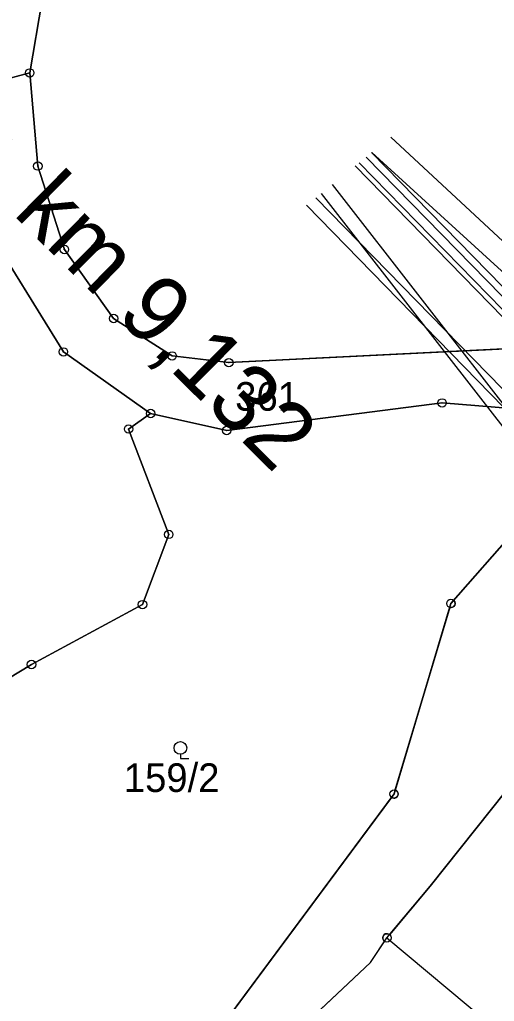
# Model space of a CAD drawing. Extents: x -537341 to -532984, y -1143469 to -1141314.
# Drawn here: x -535916.1 to -535859.7, y -1143107.9 to -1142991.3 of the extents above; entities that cross this region are included whole.
import ezdxf

# ---------------------------------------------------------------- set-up
doc = ezdxf.new("R2010")
doc.units = 0
for name, color, linetype in [('Hranice parcel', 7, 'Continuous'), ('parcelní_č_2000', 7, 'Continuous'), ('Polygon ku', 7, 'Continuous'), ('u_arcibiskupství', 7, 'Continuous'), ('u_km_popis', 7, 'Continuous'), ('u_obec_Horní_Moš', 7, 'Continuous'), ('u_obec_Věžky', 7, 'Continuous'), ('u_pozemkový_úřad', 7, 'Continuous'), ('u_pricne', 7, 'Continuous'), ('u_úřad pro_zast', 7, 'Continuous'), ('Značky bodu BP', 7, 'Continuous'), ('Značky kultur', 7, 'Continuous')]:
    doc.layers.add(name, color=color, linetype=linetype)

msp = doc.modelspace()

# ---------------------------------------------------------------- linework, layer by layer
at = {"layer": 'Hranice parcel'}
for p, q in [((-535932.72, -1143002.31), (-535914.94, -1142997.59)), ((-535871.62, -1143083.23), (-535893.17, -1143112.23)), ((-535871.62, -1143083.23), (-535893.17, -1143112.23)), ((-535872.47, -1143100.32), (-535860.38, -1143110.42))]:
    msp.add_line(p, q, dxfattribs=at)
for points in [[(-535914.94, -1142997.59), (-535913.45, -1142988.92), (-535910.22, -1142979.5), (-535873.76, -1142914.63), (-535845.31, -1142866.05)], [(-535835.86, -1143036.82), (-535850.31, -1143029.95), (-535891.26, -1143032), (-535898.01, -1143031.2), (-535904.96, -1143026.76), (-535910.81, -1143018.56), (-535913.97, -1143008.65), (-535914.94, -1142997.59)], [(-535900.56, -1143038.04), (-535910.93, -1143030.73), (-535920.5, -1143015.26), (-535929.2, -1143006.47)], [(-535841.23, -1143042.93), (-535850.4, -1143038.03), (-535865.91, -1143036.78), (-535891.52, -1143040.06), (-535900.56, -1143038.04)], [(-535952.58, -1143107.56), (-535946.66, -1143096.1), (-535941.51, -1143088.44), (-535937.25, -1143083.52), (-535927.15, -1143075.34), (-535914.73, -1143067.85), (-535901.53, -1143060.74), (-535898.41, -1143052.4), (-535903.18, -1143039.88), (-535900.56, -1143038.04)], [(-535841.23, -1143042.93), (-535849.45, -1143049.16), (-535857.05, -1143051.75), (-535864.85, -1143060.59), (-535871.62, -1143083.23)], [(-535841.23, -1143042.93), (-535849.45, -1143049.16), (-535857.05, -1143051.75), (-535864.85, -1143060.59), (-535871.62, -1143083.23)], [(-535872.47, -1143100.32), (-535867.33, -1143094.17), (-535847.45, -1143069.28), (-535833.42, -1143054.22)], [(-535900.37, -1143127.62), (-535874.4, -1143103.23), (-535872.47, -1143100.32)]]:
    msp.add_lwpolyline(points, dxfattribs=at)
at = {"layer": 'Polygon ku'}
for points in [[(-535545.85, -1142885.6), (-535568.55, -1142894.7), (-535602.01, -1142916), (-535638.74, -1142928.55), (-535681.52, -1142942.46), (-535694.73, -1142949.04), (-535790.5, -1143003.05), (-535835.86, -1143036.82), (-535841.23, -1143042.93), (-535849.45, -1143049.16), (-535857.05, -1143051.75), (-535864.85, -1143060.59), (-535871.62, -1143083.23), (-535893.17, -1143112.23), (-535909.07, -1143122.84), (-535939.15, -1143141.25), (-535945.61, -1143150.78), (-535955.95, -1143156.01), (-535968.48, -1143177.46), (-535982.17, -1143191.97), (-535998.29, -1143209.04), (-536002.41, -1143213.41)], [(-536002.41, -1143213.41), (-535998.29, -1143209.04), (-535982.17, -1143191.97), (-535968.48, -1143177.46), (-535955.95, -1143156.01), (-535945.61, -1143150.78), (-535939.15, -1143141.25), (-535909.07, -1143122.84), (-535893.17, -1143112.23), (-535871.62, -1143083.23), (-535864.85, -1143060.59), (-535857.05, -1143051.75), (-535849.45, -1143049.16), (-535841.23, -1143042.93), (-535835.86, -1143036.82), (-535790.5, -1143003.05), (-535694.73, -1142949.04), (-535681.52, -1142942.46), (-535638.74, -1142928.55), (-535602.01, -1142916), (-535568.55, -1142894.7), (-535545.85, -1142885.6)]]:
    msp.add_lwpolyline(points, dxfattribs=at)
at = {"layer": 'u_arcibiskupství'}
for p, q in [((-535891.52, -1143040.06), (-535900.56, -1143038.04)), ((-535864.52, -1143060.22), (-535857.38, -1143052.12)), ((-535871.48, -1143082.75), (-535864.99, -1143061.07)), ((-535871.62, -1143083.23), (-535871.48, -1143082.75)), ((-535892.87, -1143111.83), (-535871.92, -1143083.63)), ((-535871.92, -1143083.63), (-535871.62, -1143083.23))]:
    msp.add_line(p, q, dxfattribs=at)
for points in [[(-535850.4, -1143038.03), (-535865.91, -1143036.78), (-535891.52, -1143040.06)], [(-535900.56, -1143038.04), (-535903.18, -1143039.88), (-535898.41, -1143052.4), (-535901.53, -1143060.74), (-535914.73, -1143067.85), (-535927.15, -1143075.34), (-535937.25, -1143083.52), (-535941.51, -1143088.44), (-535946.66, -1143096.1), (-535952.58, -1143107.56)], [(-535864.99, -1143061.07), (-535864.85, -1143060.59), (-535864.52, -1143060.22)]]:
    msp.add_lwpolyline(points, dxfattribs=at)
msp.add_circle((-535897.02, -1143077.76), 0.75, dxfattribs=at)
msp.add_circle((-535897.02, -1143077.76), 0.75, dxfattribs=at)
at = {"layer": 'u_obec_Horní_Moš'}
for p, q in [((-535857.38, -1143052.12), (-535864.52, -1143060.22)), ((-535864.99, -1143061.07), (-535871.48, -1143082.75)), ((-535871.92, -1143083.63), (-535892.87, -1143111.83))]:
    msp.add_line(p, q, dxfattribs=at)
for points in [[(-535872.15, -1143099.94), (-535867.33, -1143094.17), (-535847.45, -1143069.28), (-535833.42, -1143054.22)], [(-535900.01, -1143127.28), (-535874.4, -1143103.23), (-535872.75, -1143100.74)]]:
    msp.add_lwpolyline(points, dxfattribs=at)
for centre, start, end in [((-535864.85, -1143060.59), 253.3558, 48.5672), ((-535871.62, -1143083.23), 233.3921, 73.3479), ((-535872.47, -1143100.32), 50.1032, 236.4541)]:
    msp.add_arc(centre, 0.5, start, end, dxfattribs=at)
at = {"layer": 'u_obec_Věžky'}
for p, q in [((-535914.94, -1142997.59), (-535932.72, -1143002.31)), ((-535913.97, -1143008.65), (-535914.94, -1142997.59)), ((-535850.31, -1143029.95), (-535891.26, -1143032))]:
    msp.add_line(p, q, dxfattribs=at)
for points in [[(-535929.2, -1143006.47), (-535920.5, -1143015.26), (-535910.93, -1143030.73), (-535900.56, -1143038.04)], [(-535891.26, -1143032), (-535898.01, -1143031.2), (-535904.96, -1143026.76), (-535910.81, -1143018.56), (-535913.97, -1143008.65)], [(-535900.56, -1143038.04), (-535891.52, -1143040.06), (-535865.91, -1143036.78), (-535850.4, -1143038.03), (-535841.23, -1143042.93)]]:
    msp.add_lwpolyline(points, dxfattribs=at)
at = {"layer": 'u_pozemkový_úřad'}
for points in [[(-535845.31, -1142866.05), (-535873.76, -1142914.63), (-535910.22, -1142979.5), (-535913.45, -1142988.92), (-535914.94, -1142997.59)], [(-535914.94, -1142997.59), (-535913.97, -1143008.65), (-535910.81, -1143018.56), (-535904.96, -1143026.76), (-535898.01, -1143031.2), (-535891.26, -1143032), (-535850.31, -1143029.95), (-535835.86, -1143036.82)]]:
    msp.add_lwpolyline(points, dxfattribs=at)
at = {"layer": 'u_pricne'}
for p, q in [((-535872, -1143005.22), (-535774.09, -1143096.2)), ((-535874.28, -1143007.05), (-535781.41, -1143102.11)), ((-535874.27, -1143007.05), (-535775.38, -1143097.25)), ((-535875.76, -1143008.25), (-535782.9, -1143103.31)), ((-535874.93, -1143007.58), (-535782.07, -1143102.64)), ((-535876.24, -1143008.64), (-535783.38, -1143103.69)), ((-535878.97, -1143010.84), (-535797.69, -1143115.23)), ((-535880.92, -1143012.41), (-535788.06, -1143107.47)), ((-535880.28, -1143011.89), (-535799, -1143116.29)), ((-535882.03, -1143013.31), (-535789.17, -1143108.36))]:
    msp.add_line(p, q, dxfattribs=at)
at = {"layer": 'u_úřad pro_zast'}
msp.add_line((-535872.47, -1143100.32), (-535860.38, -1143110.42), dxfattribs=at)
for points in [[(-535833.42, -1143054.22), (-535847.45, -1143069.28), (-535867.33, -1143094.17)], [(-535867.33, -1143094.17), (-535872.15, -1143099.94), (-535872.47, -1143100.32)]]:
    msp.add_lwpolyline(points, dxfattribs=at)
at = {"layer": 'Značky bodu BP'}
for centre, radius in [((-535914.94, -1142997.59), 0.5), ((-535914.94, -1142997.59), 0.0303), ((-535913.97, -1143008.65), 0.5), ((-535913.97, -1143008.65), 0.0303), ((-535910.81, -1143018.56), 0.5), ((-535910.81, -1143018.56), 0.0303), ((-535904.96, -1143026.76), 0.5), ((-535904.96, -1143026.76), 0.0303), ((-535910.93, -1143030.73), 0.5), ((-535910.93, -1143030.73), 0.0303), ((-535898.01, -1143031.2), 0.5), ((-535898.01, -1143031.2), 0.0303), ((-535891.26, -1143032), 0.5), ((-535891.26, -1143032), 0.0303), ((-535865.91, -1143036.78), 0.5), ((-535865.91, -1143036.78), 0.0303), ((-535900.56, -1143038.04), 0.5), ((-535900.56, -1143038.04), 0.0303), ((-535903.18, -1143039.88), 0.5), ((-535891.52, -1143040.06), 0.5), ((-535903.18, -1143039.88), 0.0303), ((-535891.52, -1143040.06), 0.0303), ((-535898.41, -1143052.4), 0.5), ((-535898.41, -1143052.4), 0.0303), ((-535901.53, -1143060.74), 0.5), ((-535901.53, -1143060.74), 0.0303), ((-535864.85, -1143060.59), 0.5), ((-535864.85, -1143060.59), 0.0303), ((-535914.73, -1143067.85), 0.5), ((-535914.73, -1143067.85), 0.0303), ((-535871.62, -1143083.23), 0.5), ((-535871.62, -1143083.23), 0.0303), ((-535872.47, -1143100.32), 0.5), ((-535872.47, -1143100.32), 0.0303)]:
    msp.add_circle(centre, radius, dxfattribs=at)
at = {"layer": 'Značky kultur'}
for p, q in [((-535897.02, -1143078.51), (-535897.02, -1143079.01)), ((-535897.02, -1143079.01), (-535896.02, -1143079.01))]:
    msp.add_line(p, q, dxfattribs=at)
msp.add_circle((-535897.02, -1143077.76), 0.75, dxfattribs=at)

# ---------------------------------------------------------------- texts
at = {"layer": 'parcelní_č_2000'}
for s, p in [('361', (-535890.51, -1143037.71)), ('159/2', (-535903.75, -1143082.99))]:
    msp.add_text(s, height=3.4, dxfattribs=at).set_placement(p)
at = {"layer": 'u_km_popis'}
msp.add_text('Z.Ú. ø. km 9,132', height=8, rotation=315.2894, dxfattribs=at).set_placement((-535942.39, -1142989.25))

doc.saveas('drawing.dxf')
